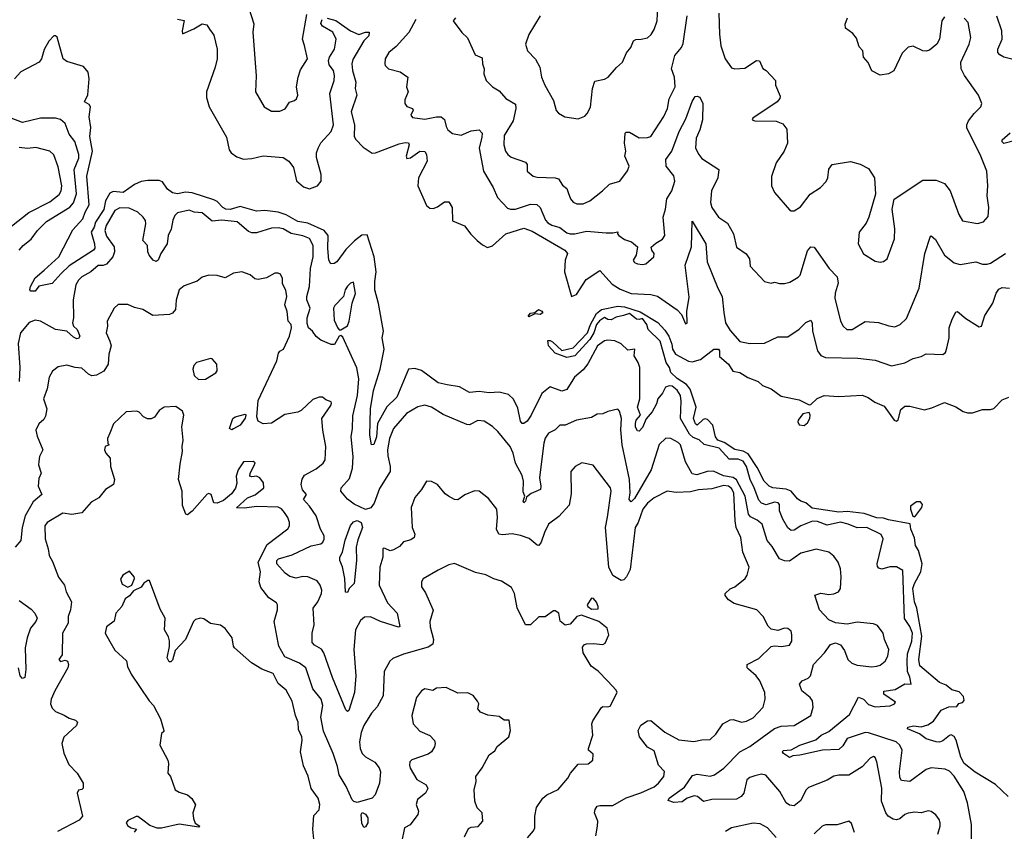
# Model space of a CAD drawing. Extents: x 2057697 to 2160550, y 827490 to 1016834.
# Tile 316 of 509: x 2122648 to 2128618, y 932873 to 937793. Entities that reach past the tile are written whole.
import ezdxf

# ---------------------------------------------------------------- set-up
doc = ezdxf.new("R2010")
doc.units = 0

msp = doc.modelspace()

# ---------------------------------------------------------------- linework, layer by layer
at = {"layer": '0CON20XD'}
for points in [[(2124021.4, 937915), (2124067.6, 937767.6), (2124062.7, 937717.3), (2124081.7, 937451.7), (2124078.8, 937355), (2124131.2, 937265), (2124175, 937237.5), (2124225, 937238.6), (2124257, 937253), (2124285, 937293.8), (2124315, 937303.3), (2124326.1, 937313.9), (2124333.8, 937335), (2124327.5, 937385), (2124335.8, 937445), (2124350.3, 937489.7), (2124393.8, 937555), (2124375.5, 937635.5)], [(2125804.4, 937815.6), (2125735, 937704), (2125715.7, 937645), (2125728, 937605), (2125775, 937553.3), (2125801.2, 937505), (2125811.4, 937445), (2125832.2, 937395), (2125885, 937303.3), (2125901.7, 937241.7), (2125915, 937226.7), (2125953.3, 937203.3), (2126035, 937191.2), (2126075, 937208.8), (2126090, 937225), (2126108.3, 937261.7), (2126120.6, 937375), (2126135, 937420), (2126195, 937432), (2126216.7, 937445), (2126266.1, 937503.9), (2126303.3, 937535), (2126327.3, 937592.7), (2126353.8, 937625), (2126370, 937665), (2126385, 937673.8), (2126415.9, 937674.1), (2126455, 937683.8), (2126476.8, 937703.2), (2126495, 937733.3), (2126514.3, 937785.7), (2126518.1, 937875)], [(2123605, 937796.7), (2123645, 937787.5), (2123632.9, 937725), (2123635, 937707.5), (2123705, 937736.9), (2123755, 937767.8), (2123782.3, 937762.3), (2123800, 937735), (2123825, 937700), (2123845.8, 937615), (2123845.8, 937555), (2123834.2, 937505), (2123780.9, 937355), (2123782, 937322), (2123798.1, 937265), (2123901.7, 937081.7), (2123918.9, 937005), (2123930.4, 936985), (2123965, 936960.7), (2124005, 936947.8), (2124055, 936952.1), (2124125, 936968.2), (2124246.6, 936956.6), (2124280, 936935), (2124307.8, 936897.8), (2124326.5, 936816.5), (2124369.6, 936779.6), (2124405, 936766.9), (2124455, 936785.5), (2124476.9, 936815), (2124477.1, 936855), (2124447, 936957), (2124447.3, 936985), (2124457.5, 937015), (2124473.8, 937046.2), (2124537.5, 937115), (2124551.4, 937155), (2124528.4, 937345), (2124555.2, 937424.8), (2124556.6, 937455), (2124550.5, 937485), (2124525, 937519.1), (2124521.6, 937545), (2124526.7, 937565), (2124556.7, 937615), (2124566.9, 937675), (2124547.3, 937717.3), (2124485, 937753.4), (2124475, 937770), (2124482.9, 937795)], [(2124375.5, 937635.5), (2124363.1, 937675), (2124389.5, 937825)], [(2124512.5, 937802.5), (2124565, 937787.1), (2124655, 937725.7), (2124705, 937704), (2124745, 937718.1), (2124766.9, 937716.9), (2124764.3, 937695), (2124735.8, 937664.2), (2124668.6, 937551.4), (2124661.8, 937525), (2124666.2, 937485), (2124686.5, 937415), (2124682.9, 937375), (2124692.2, 937335), (2124657.9, 937235), (2124678.8, 937155), (2124675.4, 937085), (2124685.8, 937065.8), (2124731, 937021), (2124785, 936984.7), (2124805, 936985.3), (2124948.7, 937041.3), (2124985, 937048.5), (2125005, 937045.5), (2125010.5, 937035), (2124992.1, 936965), (2124995, 936950.8), (2125017.1, 936955), (2125075, 936995.8), (2125105, 936993.1), (2125114.7, 936974.7), (2125118, 936935), (2125066.8, 936835), (2125062.3, 936785), (2125115, 936665.7), (2125135, 936650), (2125155, 936647.9), (2125181.7, 936658.3), (2125225, 936689.4), (2125249.4, 936689.4), (2125270.8, 936655), (2125272.7, 936572.7), (2125345, 936544), (2125382.7, 936492.7), (2125422, 936455), (2125455, 936427.5), (2125485, 936412.9), (2125515, 936421.9), (2125595, 936495.3), (2125705, 936529.5), (2125755, 936511.1), (2125953.3, 936395), (2125968.9, 936375), (2125954.7, 936335), (2125951.3, 936265), (2125994.2, 936114.2), (2126025, 936128), (2126082.6, 936217.4), (2126165, 936271.9), (2126240.4, 936190.4), (2126289.7, 936159.7)], [(2125049.6, 937795), (2125006.9, 937715), (2124930.6, 937629.4), (2124885.6, 937595), (2124863.6, 937556.4), (2124861.9, 937525), (2124864.6, 937514.6), (2124885, 937495.7), (2124955, 937477.5), (2125002.5, 937445), (2124993.8, 937385), (2125003.3, 937355), (2124983.6, 937306.4), (2124983.3, 937285), (2124996.4, 937266.4), (2125030, 937255), (2125033.3, 937245), (2125020, 937215), (2125029.5, 937199.5), (2125105, 937189.5), (2125175, 937204.4), (2125204.3, 937204.3), (2125225, 937188.8), (2125233.5, 937145), (2125244.5, 937125), (2125272.6, 937102.6), (2125325, 937093.1), (2125385, 937120), (2125435, 937126), (2125453.1, 937105), (2125450, 937080), (2125434.7, 937014.7), (2125460.6, 936875), (2125520, 936775), (2125546.2, 936715), (2125605, 936650), (2125623.9, 936643.9), (2125655, 936645.3), (2125745, 936675.3), (2125783, 936673), (2125803.8, 936653.8), (2125837, 936577), (2125850.5, 936560.5), (2125875, 936547.1), (2125923.9, 936533.9), (2125965, 936501.8), (2125985, 936495.4), (2126015, 936495.3), (2126085, 936511.3), (2126205, 936500), (2126245, 936500), (2126275, 936507.5), (2126272.5, 936495), (2126280, 936485), (2126315, 936461.4), (2126356.9, 936446.9), (2126393.8, 936415), (2126386.2, 936365), (2126368.8, 936335), (2126375, 936321.2), (2126395, 936312.5), (2126425, 936308), (2126445, 936312), (2126493.3, 936355), (2126496.2, 936375), (2126481.2, 936395), (2126476.4, 936413.6), (2126505, 936437.5), (2126545, 936462.5), (2126560.6, 936485), (2126549.3, 936595), (2126564.6, 936645), (2126572.9, 936707.1), (2126603.1, 936755), (2126620.4, 936815), (2126615, 936845.7), (2126568.5, 936905), (2126565.6, 936945), (2126602.3, 936995), (2126646.4, 937115), (2126687.2, 937192.8), (2126725, 937297.5), (2126742.8, 937327.2), (2126755, 937330), (2126772.4, 937322.4), (2126790, 937285), (2126789.2, 937185), (2126772.3, 937125), (2126750, 937075), (2126746.8, 937015), (2126766.2, 936975), (2126785, 936951.8), (2126887.5, 936885), (2126880.8, 936835), (2126843.8, 936755), (2126836.5, 936685), (2126843.9, 936653.9), (2126885.5, 936595.5), (2126938.9, 936558.9), (2126975.6, 936495), (2126994.3, 936414.3), (2127053.9, 936373.9), (2127072.3, 936342.3), (2127078, 936298), (2127165, 936206.2), (2127205, 936196.7), (2127225, 936201.2), (2127255, 936193.1), (2127285, 936193.5), (2127317.8, 936202.2), (2127368.7, 936231.3), (2127379.5, 936245), (2127425, 936391.2), (2127445, 936415.8), (2127465, 936413.8), (2127555.6, 936285), (2127605.5, 936235), (2127611.1, 936195), (2127592.9, 936135), (2127590.9, 936105), (2127624.4, 935965), (2127640.8, 935935), (2127664, 935915), (2127695, 935915.7), (2127775, 935964.4), (2127855, 935958.1), (2127917.3, 935937.3), (2127955, 935931.4), (2127986.2, 935945), (2128025, 935981.2), (2128102.2, 936165), (2128136.2, 936375), (2128170, 936480), (2128175, 936482), (2128201.4, 936461.4), (2128255.3, 936365.3), (2128315, 936318.5), (2128350.9, 936309.1), (2128445, 936324.4), (2128485, 936310.6), (2128515, 936310), (2128535, 936316.5), (2128625, 936375.5)], [(2125290, 937805), (2125277.5, 937785), (2125329.2, 937715), (2125362.6, 937682.6), (2125410.6, 937580.6), (2125451.4, 937561.4), (2125453.8, 937525), (2125464.2, 937495), (2125462.9, 937465), (2125475.8, 937425), (2125515, 937386.7), (2125555, 937362.2), (2125595, 937314.5), (2125655, 937280), (2125657.5, 937255), (2125639.4, 937180.6), (2125585, 937090), (2125583.8, 937035), (2125594.5, 936995), (2125607.1, 936975), (2125628.6, 936958.6), (2125715, 936930), (2125726, 936915), (2125726.2, 936875), (2125762, 936845), (2125785, 936839.1), (2125894.4, 936834.4), (2125915, 936828.1), (2125939.7, 936789.7), (2125965, 936770), (2125974.2, 936745), (2125987.6, 936707.6), (2126005, 936685.8), (2126026.6, 936676.6), (2126065, 936676.5), (2126105, 936695.5), (2126182.5, 936755), (2126224.5, 936795.5), (2126286.2, 936815), (2126332.6, 936877.4), (2126344.4, 936905), (2126318.1, 936965), (2126323.3, 936995), (2126315.4, 937045), (2126319.2, 937105), (2126325, 937110.8), (2126345, 937110.5), (2126405, 937077.5), (2126455, 937078.6), (2126475.8, 937085), (2126553.9, 937206.1), (2126575.3, 937254.7), (2126586.9, 937313.1), (2126622.5, 937385), (2126617.8, 937445), (2126600, 937495), (2126620, 937575), (2126661.2, 937625), (2126671.6, 937648.4), (2126696.3, 937816.3)], [(2126887, 937833), (2126890.8, 937705), (2126900, 937635), (2126925, 937555.7), (2126965, 937500.8), (2126985, 937494.2), (2127045, 937498.1), (2127115, 937545.6), (2127134.2, 937544.2), (2127155, 937496.7), (2127173.3, 937485), (2127230, 937425), (2127230, 937395), (2127259.3, 937329.3), (2127256.7, 937315), (2127240, 937295), (2127092.5, 937195), (2127090, 937185), (2127105, 937180), (2127235, 937177.5), (2127275, 937162), (2127299.5, 937129.5), (2127302.9, 937045), (2127282.9, 936995), (2127235.7, 936924.3), (2127207.3, 936842.7), (2127205.7, 936785), (2127224.5, 936744.5), (2127315, 936640), (2127325, 936633.8), (2127345, 936633.8), (2127381.7, 936658.3), (2127442, 936735), (2127504.3, 936775.7), (2127538.8, 936811.2), (2127548.8, 936835), (2127554, 936886), (2127573.9, 936916.1), (2127685, 936933.8), (2127745, 936916.2), (2127795, 936890), (2127830.6, 936835), (2127837.1, 936735), (2127796, 936595), (2127779.7, 936560.3), (2127738.8, 936505), (2127732.5, 936435), (2127765, 936373.8), (2127835, 936328.8), (2127866.1, 936323.9), (2127885, 936326.2), (2127907, 936343), (2127951.9, 936465), (2127954.4, 936525), (2127938, 936645), (2127950, 936705), (2128125, 936820.8), (2128205, 936819.4), (2128255, 936800.8), (2128290, 936755), (2128342.4, 936612.4), (2128365, 936573.3), (2128455, 936557.1), (2128492.1, 936567.9), (2128519.7, 936600.3), (2128524.3, 936655), (2128514.3, 936725), (2128518.6, 936785), (2128511.9, 936875), (2128471.8, 936975), (2128390.6, 937135), (2128390.5, 937155), (2128400.2, 937179.8), (2128434.4, 937225), (2128475.8, 937265), (2128481.4, 937285), (2128462.5, 937335), (2128376, 937455), (2128355.8, 937495), (2128354, 937535), (2128405.7, 937645), (2128415.6, 937685), (2128398.1, 937775), (2128375, 937802.5)], [(2128255, 937810), (2128239.2, 937785), (2128226, 937675), (2128210, 937645), (2128165, 937608.8), (2128145, 937602), (2128125, 937604.3), (2128065, 937632.5), (2128035, 937627.1), (2127999.5, 937590.5), (2127947.3, 937482.7), (2127916.1, 937463.9), (2127865, 937456.2), (2127815, 937482.5), (2127792.7, 937532.7), (2127763.8, 937565), (2127760, 937605), (2127738, 937628), (2127721.2, 937681.2), (2127699.7, 937709.7), (2127655, 937742.5), (2127653.8, 937766.2), (2127666.5, 937803.5)], [(2128687, 937547), (2128615, 937565.4), (2128590.2, 937580.2), (2128578.1, 937595), (2128579.5, 937615), (2128604.6, 937675), (2128602.5, 937725), (2128572.7, 937815)], [(2127377.5, 933335), (2127335, 933330), (2127315, 933321.2), (2127280, 933345), (2127274, 933355), (2127277, 933363), (2127325, 933366), (2127378.8, 933395), (2127475, 933426.9), (2127508.6, 933455), (2127555, 933477.9), (2127679.3, 933580.7), (2127734.5, 933685.5), (2127765, 933673.9), (2127795, 933641.1), (2127835, 933627.8), (2127926.8, 933633.2), (2127952.5, 933645), (2127957.5, 933655), (2127888, 933705), (2127887.5, 933722.5), (2127957.2, 933732.8), (2128015, 933767.1), (2128052.5, 933765), (2128045, 933806.7), (2128031, 933841), (2128028.2, 933905), (2128032, 933948), (2128057.2, 934025), (2128061.5, 934075), (2128045, 934115.3), (2128013.6, 934163.6), (2128003.5, 934455), (2127965, 934476.6), (2127923.4, 934476.6), (2127875, 934462.9), (2127857.9, 934467.9), (2127848.8, 934478.8), (2127848.1, 934495), (2127884.4, 934645), (2127872.4, 934672.4), (2127785, 934713.8), (2127725, 934712.9), (2127672, 934735), (2127625, 934746.5), (2127545, 934728.2), (2127485, 934750.8), (2127455, 934752.6), (2127384.4, 934725), (2127345, 934698.8), (2127325, 934697.3), (2127305, 934711.9), (2127275.8, 934765), (2127255.4, 934815), (2127254.5, 934854.5), (2127246.7, 934865), (2127225, 934868.2), (2127175, 934852.9), (2127145, 934861.6), (2127130.7, 934880.7), (2127101.6, 934955), (2127076.4, 935005), (2127054.6, 935085), (2127035, 935116.7), (2127005, 935128.8), (2126949.7, 935129.7), (2126889.6, 935195), (2126797.6, 935217.6), (2126767.1, 935247.1), (2126731, 935260.9), (2126710.1, 935280.1), (2126655.8, 935375), (2126659, 935481), (2126654.1, 935515), (2126635, 935546.5), (2126605, 935571.9), (2126586.4, 935573.6), (2126563.6, 935565), (2126545, 935528.1), (2126518.2, 935495), (2126509.6, 935465), (2126482.3, 935415), (2126446.1, 935373.9), (2126425, 935321.1), (2126405, 935299.4), (2126395, 935300.8), (2126382.8, 935322.8), (2126381.3, 935345), (2126386.7, 935365), (2126412.7, 935395), (2126394.4, 935445), (2126409.2, 935495), (2126408.7, 935685), (2126398.5, 935715), (2126374.2, 935755), (2126378, 935795), (2126335, 935790), (2126295, 935828.9), (2126256.4, 935846.4), (2126215, 935850.9), (2126195, 935845.3), (2126152.5, 935815), (2126093.3, 935706.7), (2126065, 935671.1), (2126012.2, 935625), (2125965, 935552), (2125935, 935540.8), (2125865, 935568), (2125813.9, 935526.1), (2125750.4, 935395), (2125725, 935358.9), (2125705, 935345.7), (2125695, 935345.8), (2125685, 935358.8), (2125667.7, 935437.7), (2125642.7, 935492.7), (2125611.4, 935521.4), (2125555.4, 935535.4), (2125495, 935531.8), (2125435, 935540), (2125375, 935533.1), (2125315, 935568.1), (2125239.8, 935580.3), (2125185, 935592.1), (2125084.6, 935665.4), (2125045, 935677.8), (2125005.4, 935674.6), (2124934.4, 935505.6), (2124874.8, 935445.2), (2124818.4, 935345), (2124811.6, 935265), (2124795, 935218), (2124782, 935215), (2124771.1, 935275), (2124775.2, 935435), (2124793.1, 935545), (2124833.3, 935675), (2124857.3, 935795), (2124845.5, 935865), (2124853.8, 935905), (2124823.2, 936073.2), (2124802.5, 936155), (2124801.5, 936205), (2124810, 936265), (2124797.5, 936355), (2124755, 936489.6), (2124723.4, 936486.6), (2124678.3, 936451.7), (2124625, 936400.5), (2124570.5, 936325), (2124554.3, 936314.3), (2124535, 936312.5), (2124522.9, 936335), (2124515.8, 936405), (2124519.3, 936485), (2124494.4, 936514.4), (2124395, 936559.2), (2124335, 936568.8), (2124265, 936609.3), (2124215, 936626), (2124135, 936635.3), (2124085, 936631.8), (2123985, 936661), (2123925, 936642.5), (2123898.6, 936645), (2123879.6, 936655), (2123845, 936691.8), (2123825, 936701.2), (2123695, 936742.8), (2123653.1, 936746.9), (2123605, 936737.5), (2123575, 936742.5), (2123544.2, 936765), (2123515, 936809.2), (2123495, 936818.6), (2123425, 936818.6), (2123385, 936811.1), (2123345, 936793.1), (2123275, 936745.3), (2123215, 936752.1), (2123195, 936741.6), (2123167.7, 936695), (2123157.8, 936642.2), (2123108.7, 936565), (2123100.5, 936535), (2123081.1, 936505), (2123101.2, 936435), (2123103, 936407), (2123096.7, 936395), (2122949.2, 936300.8), (2122899.2, 936255), (2122845, 936192.9), (2122765, 936178), (2122742.6, 936147.4), (2122715, 936147.5), (2122710, 936155), (2122714.8, 936175.2), (2122742.6, 936227.4), (2122795.9, 936274.1), (2122885.4, 936354.6), (2122970.8, 936519.2), (2123030.4, 936585), (2123045, 936626.9), (2123070.2, 936669.8), (2123054.5, 936844.5), (2123090.8, 936995), (2123074.5, 937085), (2123080.2, 937140.2), (2123070.5, 937205), (2123076.9, 937265), (2123068.7, 937278.7), (2123041.2, 937295), (2123062.1, 937337.9), (2123069.2, 937435), (2123064, 937474), (2123035, 937508.2), (2122935, 937540), (2122911.9, 937555), (2122875, 937686.2), (2122865, 937696), (2122855, 937695.8), (2122825, 937662), (2122797.2, 937612.8), (2122780.8, 937555), (2122765.5, 937534.5), (2122655, 937477.8), (2122616.7, 937435)], [(2122644.7, 936395.3), (2122670, 936425), (2122717.3, 936462.7), (2122756.4, 936515), (2122810, 936570), (2122953.3, 936656.7), (2122975, 936683.3), (2122992.1, 936737.9), (2122978.9, 936885), (2123006, 936954), (2123007.1, 936975), (2122982.9, 937055), (2122948.7, 937098.7), (2122924.6, 937164.6), (2122895, 937187.3), (2122865, 937195.4), (2122775, 937196.4), (2122665, 937170.6), (2122596.2, 937196.2)], [(2128685, 937060.5), (2128615, 937043.3), (2128605, 937052.5), (2128606, 937065), (2128653.5, 937106.5)], [(2122490.9, 936459.1), (2122703.5, 936625), (2122830.9, 936689.1), (2122887.6, 936732.4), (2122899.7, 936755), (2122903.4, 936786.6), (2122881.5, 936901.5), (2122855, 936974.2), (2122832, 936995), (2122747.2, 937017.2), (2122695, 937012.6), (2122645, 937018.9)], [(2123577.1, 936577.1), (2123567.4, 936522.6), (2123548, 936485), (2123543.3, 936435), (2123504.6, 936375), (2123487.1, 936335), (2123475, 936326.4), (2123456.9, 936335), (2123434.4, 936365), (2123425.6, 936385), (2123424, 936424), (2123394.5, 936454.5), (2123414, 936555), (2123410.4, 936575), (2123396.5, 936596.5), (2123365, 936625.4), (2123311.2, 936651.2), (2123255, 936652.4), (2123225, 936635.5), (2123172.2, 936545), (2123164.3, 936515), (2123175, 936480.5), (2123221.1, 936415), (2123222.5, 936385), (2123213.8, 936355), (2123175, 936311.8), (2123155, 936302.5), (2123125, 936301.9), (2123080, 936265), (2123025.6, 936235), (2123005, 936214.3), (2122989.1, 936185), (2122971.8, 936095), (2122974.1, 935985), (2122967.8, 935955), (2122974.7, 935935), (2122996.9, 935915), (2123012.3, 935875), (2123005, 935860.5), (2122995, 935858.8), (2122975, 935867.9), (2122935, 935904.3), (2122864.7, 935914.7), (2122773.8, 935965), (2122742.4, 935972.4), (2122705, 935957.9), (2122653.8, 935895), (2122639.3, 935829.3), (2122648.8, 935685), (2122645, 935600)], [(2128214.4, 932855), (2128229.4, 932905), (2128228.9, 932925), (2128222.9, 932945), (2128202.1, 932972.1), (2128175, 932992.5), (2128156.8, 932996.8), (2128115, 932984.4), (2128075, 932988.8), (2128035, 932983.8), (2128014.3, 932975.7), (2127985, 932948.5), (2127965, 932942.5), (2127945, 932946.2), (2127914.4, 932965), (2127899.6, 932985), (2127874.5, 933055), (2127874.6, 933135), (2127845.7, 933295), (2127835, 933320), (2127825, 933326), (2127805, 933315.8), (2127756, 933264), (2127675, 933213.8), (2127615, 933214.4), (2127585, 933206.5), (2127545, 933183.3), (2127430.5, 933139.5), (2127415, 933122.5), (2127385, 933060.5), (2127345, 933028.4), (2127315, 933032.2), (2127296.5, 933045), (2127256.7, 933115), (2127172.9, 933212.9), (2127145, 933219.7), (2127105, 933208.4), (2127075, 933198.8), (2127057.3, 933185), (2127038.9, 933105), (2127022.8, 933085), (2126995, 933068.8), (2126845, 933066.1), (2126795, 933053.6), (2126758, 933085), (2126738.2, 933088.2), (2126696.1, 933073.9), (2126665, 933052.1), (2126615, 933047.5), (2126580.5, 933060.5), (2126585.7, 933075), (2126679.7, 933140.3), (2126727.7, 933212.3), (2126755, 933220), (2126835, 933207.1), (2126862, 933215), (2126918.1, 933255), (2127015.5, 933355), (2127075, 933387.2), (2127225, 933496.3), (2127265, 933511), (2127344, 933515), (2127445.3, 933574.7), (2127458.9, 933625), (2127455.5, 933665), (2127441.4, 933685), (2127390, 933725), (2127375.6, 933765), (2127392.5, 933785), (2127428.8, 933801.2), (2127443.8, 933815), (2127460.8, 933885), (2127528.1, 933955), (2127565, 934005.8), (2127595, 934015.7), (2127624.4, 934004.4), (2127649.1, 933969.1), (2127670, 933915), (2127693, 933893), (2127725, 933880.9), (2127815, 933869.4), (2127845.6, 933874.4), (2127865, 933880.8), (2127895, 933904.2), (2127911.4, 933935), (2127917.1, 933975), (2127892.5, 934035), (2127884.4, 934075), (2127850, 934120), (2127825, 934130.8), (2127725, 934140.4), (2127665, 934127.8), (2127595, 934136.5), (2127554.1, 934154.1), (2127496.7, 934215), (2127470, 934305), (2127505, 934316.7), (2127555, 934307.8), (2127585, 934311.9), (2127613.8, 934325), (2127624.2, 934345), (2127628.9, 934415), (2127624.4, 934464.4), (2127610.6, 934505), (2127585, 934540.8), (2127554.1, 934565.9), (2127477.6, 934582.4), (2127385, 934559.5), (2127315, 934511.2), (2127285, 934512.5), (2127255, 934524.6), (2127210.5, 934600.5), (2127181.3, 934635), (2127150.4, 934735), (2127119.5, 934759.5), (2127079.8, 934779.7), (2127067.5, 934795), (2127047.4, 934905), (2126993.6, 935003.6), (2126975, 935017.6), (2126915, 935028.4), (2126855, 935056.1), (2126816.1, 935053.9), (2126754.4, 935034.4), (2126725, 935039.4), (2126685, 935112.5), (2126655.6, 935215), (2126640.8, 935230.8), (2126596.2, 935255), (2126565, 935255.8), (2126525, 935217.5), (2126476.7, 935065), (2126375, 934890.4), (2126355, 934870), (2126343.6, 934883.6), (2126348.8, 934925), (2126345.7, 935005), (2126300.5, 935215), (2126293.1, 935306.9), (2126296.5, 935375), (2126285, 935420), (2126275, 935432.5), (2126215, 935417.1), (2126185, 935403.1), (2126149.2, 935400.8), (2126115, 935380.5), (2126025, 935365.7), (2125955, 935335.8), (2125922.5, 935335), (2125895, 935307.1), (2125854.1, 935285.9), (2125835, 935255.8), (2125826.6, 935225), (2125808, 935082), (2125800, 935015), (2125808.7, 934965), (2125805.4, 934945), (2125748.5, 934921.5), (2125720.8, 934899.2), (2125715.5, 934875), (2125704.5, 934864.5), (2125700, 934875), (2125712, 934905), (2125700.8, 934930.8), (2125703.9, 934995), (2125695, 935030), (2125654.2, 935105), (2125639.5, 935165), (2125622.7, 935205), (2125546.7, 935296.7), (2125515, 935326.9), (2125465, 935360), (2125427, 935363), (2125375, 935337.5), (2125358.8, 935338.8), (2125215, 935400.5), (2125145, 935444), (2125105, 935455.7), (2125063.2, 935446.8), (2124994.4, 935405), (2124914.7, 935315.3), (2124891.4, 935255), (2124879.1, 935185), (2124880.5, 935149.5), (2124895.2, 935085.2), (2124894.8, 935055), (2124829.6, 934950.4), (2124798.2, 934861.8), (2124777.1, 934832.9), (2124745, 934823.1), (2124676.7, 934856.7), (2124635, 934887.1), (2124595.5, 934935), (2124598.1, 934955), (2124648.9, 935011.1), (2124666.2, 935075), (2124671, 935145), (2124658.9, 935265), (2124667.1, 935315), (2124668.5, 935391.5), (2124695.8, 935515), (2124704, 935615), (2124693.1, 935683.1), (2124608.5, 935868.5), (2124595, 935878.8), (2124585, 935874.2), (2124556.1, 935823.9), (2124536.1, 935823.9), (2124475, 935850.8), (2124445, 935872.9), (2124424, 935905), (2124400, 935925), (2124391.1, 935951.1), (2124391.2, 935985), (2124409.5, 936045), (2124390.2, 936095), (2124388.5, 936115), (2124404.8, 936175.2), (2124410.7, 936285), (2124428.3, 936355), (2124428.3, 936425), (2124405, 936466.7), (2124365, 936483.6), (2124295, 936497.2), (2124245, 936525.3), (2124215, 936531.8), (2124175, 936528.7), (2124085, 936501.1), (2124055, 936500.8), (2124035, 936509.5), (2123967.6, 936567.6), (2123875, 936577.1), (2123815, 936572.5), (2123755, 936621.1), (2123706, 936626), (2123675, 936637.5), (2123605, 936622.5), (2123589.2, 936605), (2123577.1, 936577.1)], [(2126289.7, 936159.7), (2126355, 936133.4), (2126475, 936127.3), (2126515, 936116.6), (2126634.2, 936034.2), (2126660, 936005), (2126685, 935950), (2126695, 935952.5), (2126693.5, 936023.5), (2126708.1, 936111.9), (2126683.7, 936305), (2126720.9, 936415), (2126725, 936572.5), (2126808.5, 936435), (2126816.6, 936325), (2126880.5, 936165), (2126906.7, 936115), (2126917.9, 936017.9), (2126927.1, 935955), (2126955, 935909.4), (2127015, 935843.1), (2127075, 935829.6), (2127165, 935831.8), (2127245, 935870.6), (2127305, 935871.1), (2127375, 935916.4), (2127415, 935956.7), (2127445, 935971.2), (2127453.6, 935953.6), (2127455.4, 935905), (2127485.7, 935785), (2127505, 935758), (2127535, 935745.6), (2127730.6, 935740.6), (2127835, 935729.5), (2127935, 935695.4), (2128015, 935713.8), (2128065, 935739.1), (2128115, 935751.9), (2128145, 935766.9), (2128245, 935764.2), (2128261.2, 935775), (2128268.8, 935801.2), (2128284.2, 935865), (2128284.4, 935925.6), (2128302.1, 935977.9), (2128325, 936020), (2128335, 936023.3), (2128385, 935980.8), (2128455, 935936.2), (2128465, 935931.2), (2128480, 935935), (2128500.2, 935999.8), (2128548, 936075), (2128568, 936135), (2128585, 936158.8), (2128605, 936168.8), (2128650, 936165)], [(2125247.5, 934905), (2125228.8, 934918.8), (2125181.2, 934975), (2125145, 934994), (2125114.2, 934995.8), (2125084, 934945), (2125045, 934896.2), (2125021.1, 934835), (2125027.9, 934715), (2125043.3, 934675), (2125039.2, 934655), (2125020, 934640), (2124975, 934628.5), (2124950.2, 934599.8), (2124915, 934578.8), (2124895, 934573.8), (2124865, 934587.5), (2124855, 934590), (2124850, 934585), (2124850, 934535), (2124831.9, 934475), (2124828.2, 934365), (2124878.6, 934258.6), (2124937.3, 934195), (2124953.8, 934115), (2124945, 934110), (2124835, 934144.7), (2124775, 934172.9), (2124739.1, 934170.9), (2124715, 934150), (2124684, 934095), (2124674.8, 933975.2), (2124686.6, 933815), (2124677.6, 933715), (2124645, 933606.2), (2124635, 933600), (2124625, 933610), (2124544.2, 933805), (2124493.2, 933955), (2124477.3, 933977.2), (2124435, 934000.5), (2124422.4, 934017.6), (2124421.2, 934075), (2124434.6, 934125.4), (2124427.3, 934225), (2124455.3, 934265), (2124478.4, 934315), (2124481.2, 934335), (2124470, 934365), (2124451.3, 934391.3), (2124395.7, 934415.7), (2124365, 934418.6), (2124325, 934406.9), (2124287.2, 934417.2), (2124258.1, 934438.1), (2124207.1, 934495), (2124206.6, 934515), (2124217.7, 934525), (2124301, 934549), (2124415, 934603.3), (2124475, 934616.5), (2124486.7, 934625), (2124495.3, 934644.7), (2124495.4, 934665), (2124472.9, 934705), (2124445.3, 934785.3), (2124406.5, 934845), (2124370, 934885), (2124386.9, 934915), (2124362.5, 934942.5), (2124355.9, 934975), (2124361.6, 935008.4), (2124375, 935032.9), (2124445, 935070.6), (2124488.6, 935105), (2124501.1, 935125), (2124505.5, 935205), (2124486.9, 935305), (2124481.2, 935375), (2124535, 935453.3), (2124539.3, 935469.3), (2124536.2, 935476.2), (2124505, 935488.6), (2124485, 935504), (2124465, 935505.7), (2124425, 935490.6), (2124355, 935424.4), (2124335, 935414.5), (2124255, 935400), (2124175, 935347.3), (2124125, 935342.9), (2124095, 935359.4), (2124085.9, 935385), (2124093.5, 935485), (2124207.7, 935725), (2124217.9, 935772.1), (2124226.2, 935783.8), (2124248.2, 935795), (2124285, 935873.6), (2124295.9, 935925), (2124294.4, 935944.4), (2124275.5, 935965.5), (2124269.5, 936025), (2124256.5, 936065), (2124267.1, 936115), (2124262.7, 936152.7), (2124242.7, 936192.7), (2124241.2, 936225), (2124229.5, 936249.5), (2124216.4, 936256.4), (2124195, 936256.2), (2124145, 936228.8), (2124095, 936218.8), (2124075, 936222.5), (2124045, 936245.7), (2123995, 936264), (2123945, 936257.1), (2123895, 936228.8), (2123845, 936242.5), (2123795, 936244.2), (2123755, 936232.5), (2123725, 936208), (2123645, 936180), (2123615, 936156.2), (2123597.9, 936092.1), (2123593.7, 936036.3), (2123575, 936014), (2123555.7, 936005.7), (2123455, 935998.9), (2123395, 936036.2), (2123345, 936048), (2123305, 936066.2), (2123245, 936066.2), (2123221.2, 936045), (2123179.2, 935965), (2123181.4, 935935), (2123173.3, 935895), (2123195.9, 935845), (2123202.4, 935815), (2123189.6, 935765), (2123185.4, 935705), (2123158, 935662), (2123115, 935638.5), (2123085, 935634.5), (2123065, 935644.5), (2123025, 935681.3), (2122985, 935683.7), (2122935, 935698.5), (2122882.2, 935687.8), (2122847.6, 935662.4), (2122827.5, 935625), (2122814.2, 935555.8), (2122793.1, 935495), (2122813.3, 935435), (2122805, 935390), (2122795, 935370), (2122765, 935343.3), (2122745.8, 935305), (2122755, 935267.5), (2122789.2, 935185), (2122769.2, 935145), (2122764.4, 935115.6), (2122762.5, 935095), (2122778.9, 935045), (2122765, 935012.5), (2122760.4, 934965), (2122782.2, 934915), (2122730.7, 934869.3), (2122681.8, 934785), (2122663.6, 934715), (2122654.4, 934635.6), (2122621.3, 934595)], [(2124595, 935913.3), (2124635, 935936.7), (2124645.5, 935964.5), (2124664.2, 936075), (2124684.1, 936134.1), (2124671.7, 936201.7), (2124655, 936196.7), (2124635, 936176.7), (2124622, 936155), (2124612, 936115), (2124559.7, 936060.3), (2124551.9, 936045), (2124555, 935971.2), (2124575, 935926.7), (2124585, 935913.3), (2124595, 935913.3)], [(2128642.5, 933085), (2128565, 933157.5), (2128441, 933231), (2128374.3, 933285), (2128355, 933323.3), (2128326.2, 933426.2), (2128315, 933447.9), (2128295, 933457.1), (2128285, 933454.5), (2128245, 933421.5), (2128225, 933414.4), (2128205, 933415.7), (2128145, 933434.3), (2128104.3, 933464.3), (2128030.8, 933495), (2128033.8, 933505), (2128068.2, 933511.8), (2128115, 933506.6), (2128155, 933519.2), (2128188.3, 933541.7), (2128235, 933606.9), (2128282.4, 933627.6), (2128329.4, 933630.6), (2128342.7, 933647.3), (2128365, 933653.1), (2128374.1, 933665.9), (2128369.7, 933689.7), (2128345, 933718.2), (2128299.7, 933729.7), (2128265, 933758.1), (2128225, 933775.5), (2128106.1, 933876.1), (2128100.6, 933915), (2128118, 934055), (2128087.7, 934225), (2128072.7, 934265), (2128062.9, 934345), (2128072.9, 934375), (2128112.4, 934445), (2128120, 934495), (2128097.1, 934575), (2128080, 934605), (2128072.9, 934652.9), (2128050.8, 934705), (2128046.4, 934736.4), (2127915, 934760.2), (2127885, 934771.6), (2127845, 934774.1), (2127769, 934799), (2127665, 934811.5), (2127615, 934807.7), (2127452.8, 934832.8), (2127415, 934863.8), (2127385, 934874.2), (2127365, 934889.4), (2127325.5, 934935), (2127296.4, 934946.3), (2127214.3, 934954.3), (2127192.5, 934965), (2127161.5, 934995), (2127119.4, 935079.4), (2127065, 935160.9), (2127035, 935178.1), (2126985, 935186.6), (2126919.1, 935229.1), (2126881.6, 935245), (2126866.8, 935265), (2126850, 935335), (2126818.4, 935368.4), (2126805, 935373.5), (2126791.3, 935368.7), (2126755, 935336), (2126745, 935342.9), (2126734.6, 935375), (2126750.4, 935445), (2126713.6, 935553.7), (2126691.1, 935581.1), (2126635, 935617.3), (2126596.7, 935655), (2126588.7, 935685), (2126567.5, 935715), (2126532, 935845), (2126458, 935915), (2126450, 935945), (2126425, 935982), (2126405, 935975.6), (2126388, 935978), (2126345, 936011.2), (2126310.3, 935999.7), (2126265, 935990.5), (2126235, 935972.9), (2126214.6, 935974.6), (2126195, 935987.5), (2126163.4, 935966.6), (2126146.2, 935945), (2126130.3, 935895), (2126105.2, 935855), (2126015, 935756.1), (2125964.8, 935744.8), (2125895, 935771.7), (2125854.2, 935815), (2125851.2, 935848.8), (2125865, 935849.1), (2125879.8, 935839.8), (2125935, 935786.8), (2126005, 935804.6), (2126091.8, 935895), (2126109.3, 935945), (2126145, 936012.9), (2126175, 936036.4), (2126274.3, 936055.7), (2126315, 936052.9), (2126411, 936021), (2126517.6, 935957.6), (2126560.9, 935910.9), (2126583.9, 935873.9), (2126602.7, 935825), (2126606.9, 935795), (2126625.3, 935765.3), (2126703.2, 935723.2), (2126725, 935718.1), (2126776.8, 935733.2), (2126857.5, 935795), (2126885, 935796), (2126892, 935785), (2126891.9, 935751.9), (2126945.8, 935705), (2126971.9, 935661.9), (2127015, 935653.3), (2127064.1, 935624.1), (2127125, 935600), (2127152.5, 935575), (2127205, 935556.2), (2127265, 935510), (2127375, 935488.8), (2127435, 935457.5), (2127445, 935460), (2127483.1, 935496.9), (2127525, 935515.5), (2127615, 935508.5), (2127755.9, 935515.9), (2127793.6, 935503.6), (2127832.5, 935475), (2127890.5, 935450.5), (2127951.2, 935365), (2127965, 935358.8), (2127975, 935367.5), (2127990.3, 935429.7), (2128015, 935449.2), (2128045, 935450), (2128135, 935428.1), (2128179.7, 935440.3), (2128255, 935473.3), (2128325, 935446), (2128367.9, 935417.9), (2128395, 935409.5), (2128425, 935409.3), (2128485, 935429.1), (2128535, 935430.4), (2128553.6, 935436.4), (2128605, 935488.9), (2128645, 935504.4)], [(2125735, 935992), (2125731.2, 935995), (2125745, 936013.8), (2125772.7, 936017.3), (2125794.2, 936035.8), (2125815, 936026.4), (2125819.5, 936015), (2125805, 936005.6), (2125770.7, 936009.3), (2125735, 935992)], [(2123731.7, 935611.7), (2123775, 935614), (2123837.3, 935652.7), (2123846, 935665), (2123843.3, 935705), (2123816.2, 935736.2), (2123805, 935740), (2123720, 935715), (2123703.9, 935696.1), (2123697.5, 935675), (2123706.4, 935636.4), (2123731.7, 935611.7)], [(2125726.7, 932833.3), (2125764.3, 932875), (2125771.1, 932895), (2125771.1, 932965), (2125781.7, 933018.3), (2125821.2, 933075), (2125845, 933094), (2125912.7, 933127.3), (2125972.5, 933195), (2125988.8, 933225), (2126035, 933280), (2126095, 933281.2), (2126123.3, 933305), (2126125, 933340), (2126097.5, 933365), (2126096.7, 933375), (2126124.3, 933455), (2126118.1, 933525), (2126123.6, 933543.6), (2126176.1, 933623.9), (2126185, 933630), (2126215, 933626.7), (2126227.7, 933632.3), (2126270, 933715), (2126265, 933728.6), (2126215, 933783.5), (2126154.7, 933844.7), (2126113.1, 933875), (2126064.2, 933955), (2126061.7, 933988.3), (2126072.5, 934005), (2126085, 934008.8), (2126125, 934012.5), (2126185, 934006.2), (2126197.3, 934012.7), (2126220, 934065), (2126210, 934105), (2126160, 934145), (2126055, 934183.8), (2126026.7, 934175), (2125985, 934128.8), (2125955, 934122.5), (2125925, 934147.5), (2125917.5, 934195), (2125895, 934210), (2125885, 934210), (2125835, 934173.3), (2125795, 934172.5), (2125745, 934123.8), (2125715, 934123.8), (2125665, 934227.5), (2125648.6, 934315), (2125630, 934350), (2125569.3, 934389.3), (2125523.5, 934403.5), (2125475, 934427.7), (2125412.6, 934442.6), (2125285, 934496.9), (2125251.3, 934488.7), (2125185, 934456.9), (2125095, 934403.3), (2125084.2, 934385), (2125084.5, 934354.5), (2125107.9, 934317.9), (2125155.8, 934214.2), (2125135.7, 934144.3), (2125137.3, 934112.7), (2125156.7, 934036.7), (2125153, 934007), (2125125, 933989.2), (2124975, 933946.7), (2124910.2, 933919.8), (2124892, 933905), (2124859.1, 933840.9), (2124851.2, 933695), (2124815, 933628.1), (2124780.9, 933589.1), (2124735.3, 933514.7), (2124717.8, 933472.2), (2124708.6, 933415), (2124711.9, 933375), (2124725, 933343.8), (2124745, 933323.8), (2124801.7, 933291.7), (2124828.7, 933258.7), (2124835.5, 933234.5), (2124829.6, 933165), (2124804.5, 933095), (2124785.8, 933074.2), (2124695, 933048.2), (2124675, 933053.1), (2124663.4, 933063.4), (2124628.2, 933145), (2124584.5, 933215), (2124576.2, 933265), (2124549.7, 933345), (2124490, 933480), (2124473.5, 933565), (2124485.4, 933635), (2124476.4, 933675), (2124425, 933736.2), (2124383.6, 933863.7), (2124345, 933892.9), (2124255, 933930.5), (2124219.5, 933995), (2124214.8, 934014.8), (2124191.9, 934145), (2124211.4, 934215), (2124212, 934245), (2124205, 934258.8), (2124158.5, 934288.5), (2124110.5, 934350.5), (2124100, 934385), (2124109.1, 934445), (2124094.7, 934505), (2124148.5, 934611.5), (2124273.8, 934706.2), (2124284.5, 934725), (2124284.5, 934744.5), (2124274.4, 934775), (2124254.6, 934805), (2124235, 934827.5), (2124215, 934838.7), (2124085, 934842), (2124011.5, 934831.5), (2123963, 934833), (2124029.2, 934895), (2124076.4, 934913.7), (2124128, 934955), (2124125.8, 934985), (2124103.8, 935015), (2124085, 935025.6), (2124055, 935021.1), (2124044.3, 935025), (2124045.5, 935045), (2124069.7, 935090.3), (2124075.8, 935105.8), (2124063.9, 935113.9), (2124005, 935112.5), (2123972.9, 935065), (2123961.9, 935025), (2123965.6, 934984.4), (2123956.4, 934953.6), (2123932.1, 934917.9), (2123885, 934878.8), (2123845, 934861.2), (2123825, 934863.3), (2123808.8, 934915), (2123795, 934920), (2123785, 934916.7), (2123695, 934813.8), (2123665, 934792), (2123656.2, 934796.2), (2123635, 934847.5), (2123632.9, 934935), (2123612.1, 935005), (2123620.9, 935099.1), (2123636.2, 935175), (2123632.9, 935205), (2123638.6, 935245), (2123631.2, 935325), (2123643.3, 935395), (2123635, 935420), (2123595, 935447.5), (2123525, 935443.8), (2123495, 935423.3), (2123465, 935382.5), (2123445, 935372.5), (2123423, 935373), (2123400, 935385), (2123373, 935413), (2123359.3, 935419.3), (2123293.6, 935416.4), (2123217.6, 935342.4), (2123195, 935287.5), (2123180, 935255), (2123183.3, 935223.3), (2123190, 935215), (2123167.5, 935205), (2123163.3, 935185), (2123170, 935165), (2123196.2, 935135), (2123199.2, 935085), (2123223.8, 935005), (2123216.7, 934975), (2123168.8, 934945), (2123128.8, 934895), (2123081.7, 934868.3), (2123025, 934804), (2122965, 934793.1), (2122909.1, 934800.9), (2122815, 934745.5), (2122801.5, 934725), (2122803.1, 934645), (2122821.4, 934585), (2122826.2, 934545), (2122847.9, 934507.9), (2122884.3, 934414.3), (2122920.8, 934365), (2122930, 934325), (2122962.9, 934265), (2122956.5, 934215), (2122942.5, 934175), (2122942.5, 934135), (2122908.5, 934075), (2122906.8, 933943.2), (2122886, 933915), (2122895, 933901.9), (2122925, 933911.2), (2122938, 933905), (2122944.4, 933885), (2122939.7, 933865), (2122861.2, 933725), (2122838.8, 933675), (2122835.6, 933645), (2122845, 933618.8), (2122865, 933598.6), (2122918, 933578), (2122948.3, 933558.3), (2122986.8, 933546.8), (2122998, 933535), (2122993.3, 933515), (2122915.7, 933444.3), (2122904.6, 933405), (2122917, 933347), (2122947.3, 933277.3), (2122996.2, 933225), (2123033.8, 933165), (2123033.3, 933135), (2123025, 933126.7), (2123005, 933123.3), (2122997.5, 933105), (2123029.7, 932965), (2123009.6, 932940.4), (2122878.1, 932871.9)], [(2123935, 935306.7), (2123920, 935315), (2123941.2, 935375), (2123955, 935385.8), (2124015, 935401.2), (2124019.2, 935395), (2124015, 935376.7), (2123985, 935336), (2123945, 935312), (2123935, 935306.7)], [(2127405, 935332.9), (2127425, 935349.2), (2127439.4, 935375), (2127442, 935395), (2127435, 935412.5), (2127395.9, 935404.1), (2127368.8, 935365), (2127366.2, 935355), (2127375, 935336.7), (2127405, 935332.9)], [(2126141.9, 932845), (2126151.1, 932905), (2126153.5, 932935), (2126134.4, 932985.6), (2126137.1, 933005), (2126148.8, 933025), (2126165, 933030), (2126245, 933029.5), (2126324.7, 933075.3), (2126415, 933106.7), (2126495, 933142.7), (2126521.9, 933165), (2126554.4, 933205), (2126558.1, 933235), (2126522.5, 933275), (2126495, 933361.2), (2126454.1, 933384.1), (2126405.6, 933445), (2126397.9, 933485), (2126415, 933516.9), (2126455, 933543.3), (2126475, 933543.8), (2126560, 933475), (2126645, 933426.9), (2126735, 933416.9), (2126785, 933427.3), (2126835, 933429.4), (2126868.5, 933461.5), (2126912.5, 933525), (2126955, 933548.6), (2126975, 933550.6), (2127025, 933535.6), (2127055, 933540.5), (2127095, 933560), (2127155.6, 933625), (2127168.1, 933675), (2127165.6, 933715), (2127136.1, 933786.1), (2127114.3, 933815), (2127067.1, 933855), (2127060, 933865), (2127060, 933885), (2127129.1, 933920.9), (2127205, 933993.8), (2127225, 933998), (2127266.6, 933993.4), (2127315, 934002), (2127329.2, 934025), (2127330.8, 934065), (2127325.5, 934085.5), (2127305, 934102), (2127285, 934104), (2127245, 934091.2), (2127205, 934098.8), (2127185.9, 934115.9), (2127156.7, 934175), (2127116.7, 934215), (2126980, 934255), (2126945.8, 934275.8), (2126925, 934302.5), (2126926.2, 934315), (2126957, 934343), (2126984.4, 934355.6), (2127046, 934405), (2127059.2, 934425), (2127070.6, 934475), (2127033.8, 934565), (2127020.8, 934655), (2126991.6, 934715), (2126986.2, 934755), (2126978, 934925), (2126965, 934951.9), (2126945, 934965.8), (2126915, 934969.3), (2126845, 934948.7), (2126765, 934942.6), (2126715, 934931), (2126627.8, 934927.8), (2126575, 934934.6), (2126495, 934895.3), (2126455, 934862.2), (2126427.1, 934825), (2126398.9, 934745), (2126380.9, 934715), (2126348.9, 934461.1), (2126328.1, 934415), (2126312.1, 934397.9), (2126295.6, 934394.4), (2126244.4, 934424.4), (2126220.3, 934475), (2126200.7, 934715), (2126212.4, 934777.6), (2126235.4, 934935), (2126230.9, 934955), (2126125, 935092.5), (2126056.1, 935106.1), (2126016.7, 935085), (2125990, 935055), (2125991.7, 934918.3), (2125979.1, 934850.9), (2125917.7, 934782.3), (2125855.5, 934734.5), (2125830, 934685), (2125810, 934625), (2125795, 934606.2), (2125785, 934608), (2125737.1, 934647.1), (2125685, 934666.1), (2125635, 934675.4), (2125575, 934670.4), (2125552.5, 934675), (2125540, 934705), (2125544.5, 934775), (2125540.6, 934825), (2125489.8, 934889.8), (2125434.2, 934934.2), (2125405, 934936), (2125346.8, 934913.2), (2125305, 934882.5), (2125285, 934884), (2125247.5, 934905)], [(2128075, 934780), (2128117.8, 934835), (2128121.4, 934855), (2128110.8, 934870.8), (2128085, 934870.5), (2128049.5, 934845), (2128049.1, 934825), (2128064.3, 934784.3), (2128075, 934780)], [(2124635, 934320), (2124623.3, 934323.3), (2124620.4, 934405), (2124606, 934476), (2124590, 934515), (2124589.4, 934535), (2124606.4, 934565), (2124622.3, 934637.7), (2124653.1, 934726.9), (2124671.7, 934748.3), (2124695, 934756.7), (2124718.8, 934745), (2124727.1, 934715), (2124699.3, 934640.7), (2124689.2, 934595), (2124690, 934515), (2124675.6, 934374.4), (2124646.7, 934345), (2124635, 934320)], [(2123305, 934353.3), (2123328.8, 934365), (2123343.8, 934405), (2123343.3, 934415), (2123315, 934450), (2123274.1, 934425.9), (2123259.3, 934400.7), (2123270.5, 934370.5), (2123305, 934353.3)], [(2124432, 932825), (2124425.4, 932885.4), (2124431.2, 932968.8), (2124465, 933003.8), (2124468.2, 933035), (2124457.1, 933075), (2124415, 933133.3), (2124398, 933208), (2124369.6, 933269.6), (2124350.4, 933355), (2124361.2, 933425), (2124358.8, 933445), (2124339.8, 933489.8), (2124337.1, 933535), (2124320, 933575), (2124301.1, 933661.1), (2124265, 933728.1), (2124215, 933770), (2124185, 933829.4), (2124116.2, 933856.2), (2124054.6, 933894.6), (2123951.2, 933985), (2123944, 933995), (2123935.8, 934045), (2123893.4, 934103.4), (2123865, 934122), (2123805, 934132.5), (2123765, 934162), (2123745, 934165.8), (2123715, 934157.5), (2123702, 934145), (2123653.8, 934035), (2123591.7, 933968.3), (2123575, 933910), (2123565, 933900), (2123555, 933900), (2123543.3, 933925), (2123557.5, 933992.5), (2123557.3, 934027.3), (2123551.4, 934051.4), (2123526, 934095), (2123530.8, 934165), (2123499.5, 934219.5), (2123435, 934392.9), (2123425, 934393.3), (2123401.9, 934378.1), (2123385, 934353.3), (2123338.3, 934331.7), (2123315, 934301.4), (2123287.3, 934282.7), (2123267.1, 934235), (2123231.7, 934195), (2123222.2, 934147.8), (2123175, 934113.1), (2123166.6, 934075), (2123194.5, 934024.5), (2123225, 933971.2), (2123296.4, 933906.4), (2123302.6, 933872.6), (2123323.3, 933825), (2123433.4, 933663.4), (2123459.4, 933635), (2123501.4, 933555), (2123523.3, 933485), (2123522.5, 933477.5), (2123507.5, 933465), (2123497.8, 933395), (2123547.5, 933305), (2123551.4, 933285), (2123545.9, 933225.9), (2123562, 933205), (2123591.2, 933125), (2123615, 933110), (2123666.7, 933095), (2123692.3, 933072.3), (2123713.9, 933033.9), (2123698.8, 932985), (2123701.5, 932951.5), (2123712.3, 932922.3), (2123740, 932905), (2123735, 932897.5), (2123615, 932916.9), (2123508.3, 932891.7), (2123481.7, 932891.7), (2123438, 932908), (2123395, 932941.2), (2123365, 932962), (2123355, 932962.5), (2123305, 932939.2), (2123293.8, 932925), (2123305, 932906.7), (2123325, 932893.3), (2123356.7, 932886.7), (2123343, 932867)], [(2122645, 934271.5), (2122718.8, 934218.8), (2122740.6, 934195), (2122754.3, 934165), (2122745.8, 934145), (2122713.1, 934105), (2122693.3, 934045), (2122680.9, 933985), (2122686.6, 933853.4), (2122678.6, 933805), (2122665, 933800), (2122650.8, 933815), (2122642, 933865)], [(2126115, 934218.8), (2126155, 934222.5), (2126156.7, 934235), (2126145, 934262.5), (2126127.5, 934285), (2126115, 934286.7), (2126090, 934245), (2126093.3, 934235), (2126115, 934218.8)], [(2125345, 932838.6), (2125370.5, 932889.5), (2125385, 932897.3), (2125427.3, 932902.7), (2125457.1, 932935), (2125451.4, 932985), (2125422, 933015), (2125407.5, 933055), (2125404.2, 933125), (2125416.2, 933175), (2125414, 933205), (2125451.7, 933258.3), (2125495, 933336.2), (2125528.5, 933361.5), (2125543.4, 933386.6), (2125613.3, 933445), (2125623.3, 933485), (2125617, 933547), (2125585, 933547.5), (2125555, 933570), (2125487.3, 933577.3), (2125442.5, 933595), (2125426.7, 933615), (2125431.2, 933645), (2125425, 933662.5), (2125397.3, 933697.3), (2125365, 933713.3), (2125305, 933710.8), (2125235, 933745.6), (2125175, 933740), (2125153.6, 933726.4), (2125105, 933735.8), (2125083.8, 933725), (2125055, 933683.3), (2125026.9, 933575), (2125034.5, 933525), (2125075, 933480), (2125134.5, 933454.5), (2125162.9, 933422.9), (2125167.5, 933405), (2125162.9, 933385), (2125146, 933355), (2125125, 933340), (2125025, 933306.7), (2125013.8, 933295), (2125011.2, 933275), (2125016.5, 933255), (2125056.6, 933186.6), (2125113.3, 933155), (2125123, 933133), (2125108.8, 933105), (2125060.8, 933065), (2125052.9, 933035), (2125065.9, 932995.9), (2125063.3, 932975), (2125015, 932913.3), (2124982.5, 932895), (2124964.1, 932805.9)], [(2128418.9, 932811.1), (2128419.4, 932915), (2128395.4, 933045.4), (2128371.9, 933115), (2128315, 933208.1), (2128285, 933237.1), (2128259.1, 933249.1), (2128175, 933258.5), (2128145, 933248.5), (2128045.8, 933175), (2127995, 933180.9), (2127985, 933200), (2127982.8, 933235), (2127998.2, 933365), (2127985.3, 933395.3), (2127962.5, 933415), (2127795, 933470.3), (2127775, 933472.1), (2127665, 933436.4), (2127639.6, 933390.4), (2127615, 933369.6), (2127515, 933365.5), (2127377.5, 933335)], [(2124735, 932896.7), (2124722.1, 932922.1), (2124718.6, 932975), (2124725, 932987.5), (2124745, 932977.5), (2124759.4, 932955), (2124760, 932925), (2124745, 932901.2), (2124735, 932896.7)], [(2127235, 932835.7), (2127182.5, 932895), (2127138.8, 932918.8), (2127095, 932922.6), (2126963.8, 932895), (2126928.3, 932871.7)], [(2127710.7, 932865), (2127691.1, 932921.1), (2127675, 932934.3), (2127605, 932913.1), (2127535, 932911.9), (2127513.8, 932905), (2127465, 932858)]]:
    msp.add_lwpolyline(points, dxfattribs=at)

doc.saveas('drawing.dxf')
